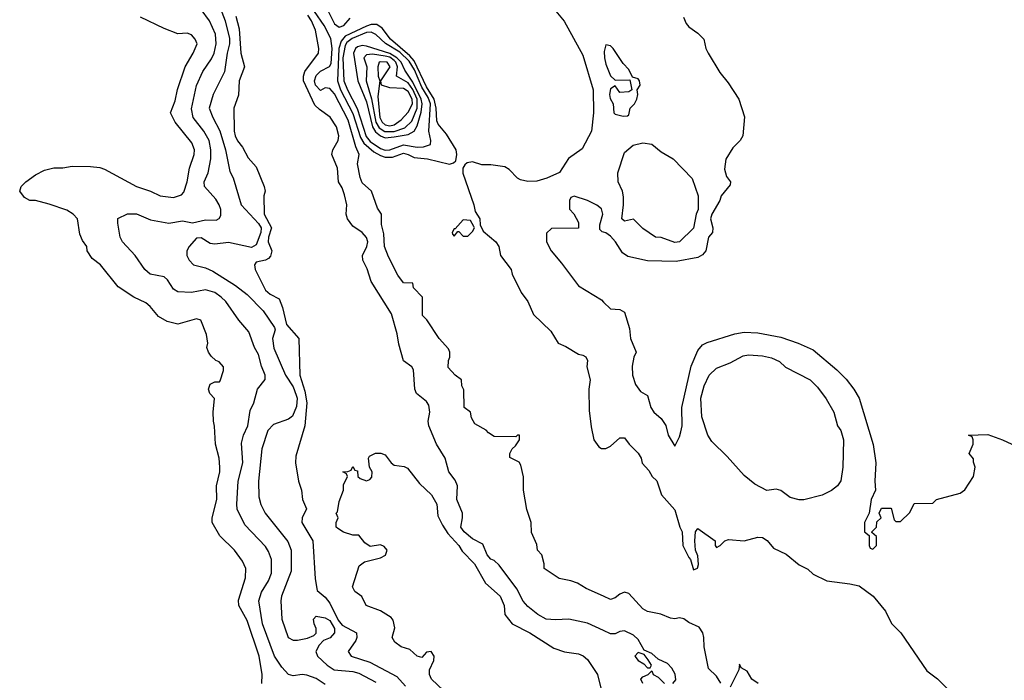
# Model space of a CAD drawing. Header units: inches. Extents: x 1793402 to 1900366, y 320852 to 470679.
# Tile 466 of 604: x 1867462 to 1871741, y 374224 to 377095. Entities that reach past the tile are written whole.
import ezdxf

# ---------------------------------------------------------------- set-up
doc = ezdxf.new("R2010")
doc.units = ezdxf.units.IN
doc.header["$MEASUREMENT"] = 0
doc.layers.add('B8367', color=7, linetype='Continuous')
doc.layers.add('B8377', color=7, linetype='Continuous')

msp = doc.modelspace()

# ---------------------------------------------------------------- linework, layer by layer
at = {"layer": 'B8367', "color": 4}
for points, elevation in [([(1868309.6, 377209.6), (1868355.4, 377090), (1868373.4, 377013.4), (1868374.3, 376990), (1868363, 376950), (1868351.6, 376868.4), (1868302.7, 376770), (1868286, 376710), (1868300.9, 376670), (1868332, 376612), (1868355.8, 376530), (1868375.6, 376435.6), (1868390, 376408), (1868425.1, 376290), (1868499.8, 376210), (1868511.8, 376190), (1868509.8, 376170), (1868490, 376116.3), (1868470, 376105.8), (1868370, 376126.5), (1868310, 376119.5), (1868290, 376122.4), (1868250, 376146.8), (1868230, 376146), (1868198, 376110), (1868188, 376090), (1868188, 376070), (1868198, 376050), (1868218, 376030), (1868270, 376017.2), (1868302, 376002), (1868400.1, 375940.1), (1868450, 375900.9), (1868520.9, 375830), (1868570, 375758), (1868572, 375748), (1868560.9, 375710), (1868567, 375667), (1868616.9, 375550), (1868650, 375499.5), (1868664, 375464), (1868667.4, 375450), (1868665.1, 375414.9), (1868648, 375372), (1868630, 375359.3), (1868564.4, 375335.6), (1868540.9, 375310), (1868514.5, 375230), (1868499.5, 375090), (1868501.5, 375021.5), (1868510, 374988.7), (1868529.3, 374950), (1868627.6, 374827.6), (1868642, 374790), (1868641.5, 374698.5), (1868599.5, 374590), (1868597, 374570), (1868602, 374490), (1868629.5, 374410), (1868650, 374398.7), (1868670, 374399.1), (1868712.5, 374407.5), (1868740.9, 374419.1), (1868750.4, 374429.6), (1868750.6, 374450), (1868741.6, 374470), (1868739.1, 374490), (1868750, 374502.7), (1868790, 374496.2), (1868810, 374483.6), (1868829.7, 374450), (1868829.6, 374430), (1868810.9, 374409.1), (1868783, 374397), (1868763.3, 374376.7), (1868749.5, 374350), (1868756, 374330), (1868798, 374290), (1868829.2, 374270), (1868910, 374262.7), (1868936, 374256), (1869010, 374215.8)], 208), ([(1868790, 374206.6), (1868750, 374232), (1868710, 374246.6), (1868690, 374249.3), (1868650, 374243.7), (1868630, 374249.4), (1868600.8, 374280.8), (1868569.6, 374330), (1868517.6, 374470), (1868500.7, 374570), (1868512.7, 374607.3), (1868543.3, 374656.7), (1868556.2, 374690), (1868556.2, 374750), (1868543.9, 374783.9), (1868530, 374805.2), (1868440.7, 374900.7), (1868407.7, 374967.7), (1868405.1, 374990), (1868411.6, 375090), (1868431.3, 375170), (1868425.6, 375254.4), (1868434.5, 375290), (1868453.3, 375330), (1868463.6, 375396.4), (1868479, 375430), (1868495.3, 375490), (1868528.9, 375531.1), (1868529, 375550), (1868512.3, 375590), (1868500.1, 375640.1), (1868482.7, 375670), (1868458.3, 375738.3), (1868414, 375790), (1868358, 375870), (1868338, 375890), (1868310, 375909.6), (1868270, 375920.7), (1868209.3, 375909.3), (1868150, 375912.7), (1868130, 375924), (1868104.5, 375964.5), (1868090, 375977.2), (1868029, 375990), (1868005.2, 376010), (1867964, 376070), (1867909.4, 376129.4), (1867899, 376150), (1867888.4, 376211.6), (1867888.9, 376231.1), (1867930, 376251), (1867970, 376250.8), (1868030, 376224.7), (1868110, 376210.8), (1868170, 376220.5), (1868212.7, 376212.7), (1868270, 376224.9), (1868316.5, 376223.5), (1868329.1, 376230.9), (1868336.5, 376243.5), (1868336, 376270), (1868329.4, 376290), (1868314.5, 376314.5), (1868265.1, 376370), (1868263.6, 376390), (1868280.5, 376430), (1868293, 376490), (1868293, 376530), (1868285.6, 376570), (1868262.9, 376610), (1868215.6, 376670), (1868208.2, 376708.2), (1868231.1, 376808.9), (1868258.4, 376870), (1868295.3, 376924.7), (1868306.6, 376950), (1868316.4, 376990), (1868312.9, 377032.9), (1868287.6, 377090), (1868250, 377139.3)], 212), ([(1868792.6, 377152.6), (1868830, 377076.9), (1868850, 377063.2), (1868870.8, 377069.2), (1868898.5, 377101.5)], 212), ([(1869756.2, 377176.2), (1869828.5, 377088.5), (1869910, 376941), (1869954.4, 376790), (1869955.5, 376690), (1869947.7, 376610), (1869906, 376534), (1869847.6, 376492.4), (1869808.5, 376431.5), (1869753.3, 376406.7), (1869710, 376393.6), (1869670, 376391.6), (1869638.6, 376398.6), (1869626.1, 376406.1), (1869590, 376444.2), (1869570, 376455.4), (1869510, 376464.7), (1869470, 376464.2), (1869430, 376477.6), (1869407, 376473), (1869396.1, 376463.9), (1869387.3, 376450), (1869387.7, 376427.7), (1869436, 376290), (1869442, 376262), (1869462, 376230), (1869463.6, 376203.6), (1869475.9, 376175.9), (1869531.3, 376130), (1869544.7, 376110), (1869551.3, 376070), (1869598, 376010), (1869602, 375990), (1869641, 375910), (1869670.5, 375870.5), (1869694.4, 375814.4), (1869770, 375742), (1869802, 375690), (1869835.3, 375675.3), (1869890, 375642), (1869910, 375638), (1869922, 375630), (1869930, 375614), (1869926.4, 375586.4), (1869941, 375530), (1869936, 375490), (1869936.9, 375396.9), (1869945.4, 375325.4), (1869958, 375270), (1869979.6, 375239.6), (1869990, 375232), (1870000, 375232)], 212), ([(1868514.5, 374210), (1868515.6, 374250), (1868503, 374330), (1868450, 374484), (1868414.5, 374550), (1868412.5, 374572.5), (1868443.7, 374670), (1868445.2, 374710), (1868430, 374742), (1868396, 374790), (1868332.1, 374852.1), (1868299, 374910), (1868299, 374930), (1868318.4, 375010), (1868317.6, 375070), (1868332, 375130), (1868332.3, 375150), (1868329.4, 375190), (1868312.3, 375250), (1868309.1, 375329.1), (1868304, 375350), (1868302.7, 375390), (1868308.7, 375448.7), (1868288, 375470), (1868282, 375490), (1868290, 375512), (1868310, 375522), (1868330, 375522), (1868333.6, 375526.4), (1868348, 375570), (1868347.3, 375587.3), (1868328.4, 375608.4), (1868314.6, 375614.6), (1868293.6, 375633.6), (1868282, 375650), (1868275.3, 375670), (1868279, 375690), (1868273.6, 375726.4), (1868249, 375789), (1868230, 375795.3), (1868150, 375772.3), (1868103.3, 375783.3), (1868064.8, 375804.8), (1868029.4, 375849.4), (1868010, 375864), (1867958, 375890), (1867890, 375934), (1867812.7, 376030), (1867777.5, 376057.5), (1867755.3, 376090), (1867754, 376110), (1867735.5, 376135.5), (1867723.2, 376163.2), (1867712.7, 376230), (1867694, 376250), (1867666.8, 376266.8), (1867590, 376294), (1867530, 376309), (1867506, 376310), (1867483.1, 376323.1), (1867462, 376350), (1867468, 376370), (1867488, 376390), (1867530, 376421), (1867570, 376441), (1867610, 376450.8), (1867650, 376450.8), (1867690, 376458.8), (1867770, 376457.3), (1867810, 376453), (1867830, 376445.5), (1867970, 376370.5), (1868030.4, 376350.4), (1868072, 376330), (1868130, 376322), (1868165.6, 376334.4), (1868175.1, 376344.9), (1868189.3, 376390), (1868199.5, 376450), (1868220.7, 376510), (1868221.6, 376530), (1868210, 376559.3), (1868137, 376650), (1868117, 376690), (1868138, 376742), (1868148.2, 376791.8), (1868180.7, 376890), (1868216, 376950), (1868232.7, 376990), (1868224, 377010), (1868208, 377030), (1868190, 377037.2), (1868150, 377034), (1868090, 377057.2), (1867986.8, 377106.8)], 216), ([(1868401, 377110), (1868416.1, 377056.1), (1868423.5, 376950), (1868438.5, 376890), (1868415.4, 376830), (1868413.4, 376766.6), (1868393.3, 376710), (1868394.7, 376610), (1868398, 376590), (1868408.5, 376568.4), (1868430, 376541.2), (1868455.1, 376495.1), (1868490, 376455.3), (1868525.2, 376370), (1868529, 376350), (1868523.7, 376330), (1868524, 376250), (1868556.4, 376190), (1868543.1, 376150), (1868541.3, 376130), (1868558, 376090), (1868552, 376068), (1868543.2, 376056.8), (1868530, 376050.7), (1868490, 376042), (1868482, 376030), (1868485.2, 376010), (1868530, 375919.3), (1868550, 375902), (1868590, 375882.7), (1868604.7, 375844.7), (1868622.2, 375770), (1868675.4, 375710), (1868679.7, 375550), (1868701.5, 375481.5), (1868709.8, 375430), (1868701.1, 375330), (1868661.6, 375198.4), (1868660.5, 375170), (1868673.2, 375090), (1868687.1, 375050), (1868690.9, 375010), (1868707.8, 374970), (1868689.6, 374930), (1868687.8, 374910), (1868735.6, 374830), (1868745.5, 374665.5), (1868754.7, 374614.7), (1868790, 374585.1), (1868810, 374559.7), (1868846.4, 374486.4), (1868864.2, 374464.2), (1868925.1, 374430), (1868927.6, 374410), (1868923, 374397), (1868889, 374350), (1868902, 374330), (1868983.9, 374303.9), (1869100.7, 374240.7), (1869139.1, 374199.1)], 204), ([(1870000, 374440.2), (1869930, 374473.4), (1869849.2, 374490.8), (1869790, 374487.3), (1869750, 374490.6), (1869714, 374510), (1869670, 374545.3), (1869650, 374568.5), (1869622.6, 374622.6), (1869545.3, 374725.3), (1869524.4, 374744.4), (1869510, 374750.6), (1869493, 374770), (1869475.5, 374815.5), (1869430, 374838.9), (1869393.4, 374870), (1869379.6, 374890), (1869387.2, 374930), (1869386, 374950), (1869361.3, 375010), (1869364.9, 375070), (1869354.4, 375094.4), (1869327.2, 375130), (1869310.7, 375190), (1869273, 375250), (1869239.5, 375330), (1869237.6, 375350), (1869244.9, 375390), (1869239.6, 375419.6), (1869230, 375436.3), (1869186.4, 375470), (1869179.5, 375490), (1869173.9, 375573.9), (1869166.9, 375586.9), (1869130, 375612), (1869110, 375684.7), (1869103.2, 375730), (1869077.4, 375817.4), (1868990, 375957.3), (1868972.4, 376012.4), (1868954, 376050), (1868952.2, 376070), (1868970.4, 376110), (1868974.4, 376130), (1868968.6, 376148.6), (1868950, 376170.6), (1868910, 376197.3), (1868886, 376230), (1868881.6, 376250), (1868883.8, 376290), (1868873.4, 376333.4), (1868864.1, 376364.1), (1868848, 376390), (1868843.1, 376450), (1868818.7, 376510), (1868822.4, 376530), (1868846.4, 376570), (1868848.5, 376590), (1868838.4, 376630), (1868811.8, 376671.8), (1868764.4, 376704.5), (1868744.4, 376724.4), (1868695.8, 376830), (1868695.2, 376850), (1868701.7, 376870), (1868760.4, 376950), (1868762.4, 376970), (1868747.2, 377050), (1868730.2, 377090), (1868714.2, 377114.2)], 204), ([(1870000, 374589.4), (1869923.5, 374623.5), (1869886.4, 374646.4), (1869857.3, 374657.3), (1869807.1, 374667.1), (1869742, 374710), (1869742, 374730), (1869731.3, 374770), (1869712, 374790), (1869710, 374814), (1869686.4, 374866.4), (1869684.7, 374910), (1869666.4, 374966.4), (1869652, 375050), (1869651.6, 375108.4), (1869639.6, 375159.6), (1869632.7, 375172.7), (1869592.7, 375192.7), (1869592, 375210), (1869602, 375230), (1869616.9, 375243.1), (1869634, 375270), (1869634, 375290), (1869626, 375290), (1869618, 375282), (1869523.6, 375283.6), (1869499.6, 375299.6), (1869490, 375312), (1869439.6, 375339.6), (1869425.4, 375365.4), (1869422, 375390), (1869394, 375410), (1869392.7, 375487.3), (1869383.6, 375503.6), (1869382, 375530), (1869354, 375550), (1869323.6, 375583.6), (1869325.4, 375614.6), (1869331.3, 375628.7), (1869331.3, 375650), (1869325.4, 375665.4), (1869284.7, 375710), (1869230.9, 375790.9), (1869212, 375810), (1869212, 375890), (1869174, 375930), (1869170.9, 375950.9), (1869130, 375952), (1869104.9, 375984.9), (1869064.6, 376064.6), (1869048.2, 376110), (1869044.4, 376164.4), (1869034.4, 376205.6), (1869034.8, 376250), (1869016.4, 376276.4), (1868990.8, 376350), (1868950, 376386.8), (1868941.3, 376410), (1868930.8, 376469.2), (1868937.3, 376510), (1868922.5, 376542.5), (1868890, 376658), (1868830, 376772.4), (1868810, 376795.5), (1868790, 376798.8), (1868770, 376786.8), (1868747.6, 376810), (1868743.7, 376830), (1868750, 376852.3), (1868770, 376872), (1868808.6, 376891.4), (1868815, 376905), (1868819.7, 376970), (1868813.8, 377013.8), (1868784.9, 377070), (1868743.8, 377130)], 208), ([(1870000, 376171.6), (1869993.2, 376173.2), (1869984, 376184), (1869984, 376204), (1869997, 376250), (1869990, 376272.7), (1869970, 376289.4), (1869930, 376309.4), (1869871.3, 376328.7), (1869858, 376322), (1869851.3, 376310), (1869851.6, 376271.6), (1869870.8, 376250.8), (1869890, 376214), (1869891.3, 376188.7), (1869772.7, 376187.3), (1869752, 376168), (1869751.3, 376130), (1869771.3, 376090), (1869816.8, 376036.8), (1869890, 375938), (1869990, 375878), (1870000, 375868)], 216), ([(1869330, 374156), (1869251.8, 374230), (1869243.6, 374250), (1869243.7, 374270), (1869262, 374310), (1869263.7, 374330), (1869250, 374349.2), (1869230, 374346), (1869210, 374324), (1869190, 374329.5), (1869158, 374358), (1869119.3, 374370), (1869092.3, 374390), (1869080.9, 374410), (1869091.8, 374451.8), (1869085.6, 374485.6), (1869077.2, 374497.2), (1869030, 374526), (1868968, 374550), (1868948.4, 374588.4), (1868918, 374610), (1868908, 374630), (1868938, 374722), (1868961.2, 374738.8), (1869030, 374757.3), (1869051.5, 374768.5), (1869059, 374790), (1869045.6, 374805.6), (1869030, 374813.2), (1868985.6, 374805.6), (1868962, 374822), (1868935.3, 374855.3), (1868910, 374855.3), (1868870, 374868.7), (1868844, 374884), (1868838, 374890), (1868838, 374910), (1868846, 374930), (1868838, 374950), (1868843.1, 374956.9), (1868850, 375002), (1868869, 375050), (1868870, 375074), (1868886, 375110), (1868882, 375122), (1868866, 375130), (1868888.4, 375131.6), (1868902, 375138), (1868910, 375154), (1868918, 375138), (1868930, 375134), (1868932, 375110), (1868942, 375102), (1868970, 375091.3), (1868983.1, 375096.9), (1868992.7, 375107.3), (1868993.2, 375130), (1868982, 375150), (1868978, 375190), (1868982, 375198), (1869009, 375211), (1869030.9, 375210.9), (1869050, 375204.7), (1869076, 375170), (1869090, 375158.8), (1869133.7, 375153.7), (1869146.8, 375146.8), (1869199.9, 375079.9), (1869252.2, 375030), (1869274.6, 374990), (1869279.3, 374939.3), (1869298.9, 374898.9), (1869322.8, 374862.8), (1869370, 374810.3), (1869385.2, 374785.2), (1869439, 374730), (1869486.5, 374646.5), (1869550.3, 374590), (1869567.7, 374550), (1869570.7, 374510.7), (1869602.8, 374470), (1869679.1, 374430), (1869783.4, 374363.4), (1869830, 374348.5), (1869890, 374339.5), (1869911.2, 374331.2), (1869930, 374314.9), (1869972.7, 374250), (1869988.2, 374190)], 196)]:
    msp.add_lwpolyline(points, dxfattribs=dict(at, elevation=elevation))
for points, elevation in [([(1868990, 377074.5), (1868970, 377067.5), (1868877.1, 377022.9), (1868858.8, 377001.2), (1868849.5, 376970.5), (1868842.7, 376830), (1868856.8, 376790), (1868910, 376687), (1868943.5, 376583.5), (1868958.2, 376558.2), (1869001.6, 376521.6), (1869030, 376504.4), (1869050, 376498.2), (1869081.8, 376498.2), (1869130, 376515.6), (1869150.8, 376510), (1869175.8, 376495.8), (1869234, 376490), (1869330, 376467.3), (1869347.5, 376472.5), (1869358, 376482), (1869362, 376510), (1869358.3, 376530), (1869317.6, 376597.6), (1869281, 376641), (1869275.5, 376655.5), (1869272.5, 376710), (1869262.8, 376750), (1869230, 376803.1), (1869176.9, 376916.9), (1869158.2, 376938.2), (1869073.7, 377010), (1869037.9, 377057.9), (1869013.5, 377073.5)], 212), ([(1868990, 377040.7), (1868970, 377039.2), (1868907.1, 377012.9), (1868884.4, 376995.6), (1868876.5, 376983.5), (1868867.1, 376930), (1868870.8, 376830), (1868886.4, 376790), (1868928.6, 376708.6), (1868967.3, 376587.3), (1868985.6, 376565.6), (1869030, 376535.5), (1869050, 376528.8), (1869070, 376529.4), (1869130, 376550.6), (1869190, 376541.4), (1869216.9, 376543.1), (1869247, 376553), (1869249.6, 376570), (1869240.7, 376610), (1869247.2, 376730), (1869237.3, 376757.3), (1869210, 376801.8), (1869177.2, 376877.2), (1869154.7, 376914.7), (1869113.8, 376953.8), (1869051.9, 376991.9), (1869010, 377030.9)], 216), ([(1868950, 376982.9), (1868930, 376976.8), (1868922, 376970), (1868912.8, 376950), (1868931.9, 376830), (1868970, 376738.4), (1868994.8, 376630), (1869008.1, 376608.1), (1869030.3, 376590), (1869050, 376581.5), (1869090, 376586.1), (1869150, 376595.8), (1869175.8, 376610), (1869190, 376634), (1869206.8, 376693.2), (1869211.2, 376730), (1869206.5, 376750), (1869170, 376824), (1869135.8, 376875.8), (1869119.6, 376910), (1869100.4, 376930), (1869070, 376948.7), (1868970, 376979.5)], 224), ([(1868995, 376945), (1868970, 376943), (1868957, 376930), (1868970.2, 376890), (1868968.3, 376830), (1868991.2, 376751.2), (1869009.6, 376650), (1869024.6, 376624.6), (1869048.7, 376608.7), (1869090, 376609), (1869135.3, 376624.7), (1869165.9, 376654.1), (1869189.2, 376710), (1869189.4, 376750), (1869170, 376791.4), (1869150, 376820.7), (1869099.7, 376850), (1869103.7, 376890), (1869097.2, 376910), (1869090, 376917.4), (1869070, 376932), (1869050, 376937)], 228), ([(1869030, 376912.5), (1869024.4, 376910), (1869018.3, 376890), (1869020.5, 376850), (1869026.8, 376830), (1869019, 376761), (1869027.2, 376670), (1869036.9, 376650), (1869050, 376637.5), (1869070, 376633.7), (1869090, 376638.8), (1869119.7, 376660.3), (1869150, 376693.4), (1869169, 376730), (1869168.2, 376750), (1869150, 376783.5), (1869130, 376796.5), (1869070, 376799.1), (1869034, 376810), (1869032.3, 376830), (1869072.4, 376890), (1869059.6, 376910)], 232), ([(1869390, 376226), (1869354, 376186), (1869350, 376186), (1869342, 376170), (1869343.6, 376163.6), (1869350, 376154), (1869366, 376174), (1869370, 376174), (1869390, 376154), (1869410, 376154), (1869430, 376174), (1869438, 376190), (1869436.4, 376196.4), (1869422, 376222)], 212)]:
    msp.add_lwpolyline(points, close=True, dxfattribs=dict(at, elevation=elevation))
at = {"layer": 'B8377', "color": 4}
for points, elevation in [([(1870346.4, 377106.4), (1870359.1, 377079.1), (1870370, 377064.7), (1870410, 377036), (1870434.8, 377010), (1870444, 376970), (1870454, 376950), (1870505.2, 376865.2), (1870541, 376821), (1870588.2, 376750), (1870612.4, 376672.4), (1870604.4, 376590), (1870593.7, 376570), (1870561.2, 376538.8), (1870531.1, 376488.9), (1870525.2, 376445.2), (1870534.3, 376414.3), (1870551.8, 376390), (1870550, 376378), (1870510.6, 376329.4), (1870505.5, 376310), (1870470.6, 376250), (1870464, 376230), (1870474.4, 376190), (1870472.7, 376170), (1870456.3, 376150), (1870444, 376090), (1870430, 376073.2), (1870410, 376062), (1870315.5, 376044.5), (1870190, 376047.3), (1870105.6, 376065.6), (1870082.5, 376082.5), (1870052, 376130), (1870030, 376155.1), (1870010, 376169.2), (1870000, 376171.6)], 216), ([(1870000, 375868), (1870030, 375838), (1870070, 375836), (1870090, 375824.7), (1870112.8, 375752.8), (1870117.3, 375710), (1870141, 375650), (1870130.7, 375629.3), (1870124, 375590), (1870126, 375550), (1870138.8, 375510), (1870159.6, 375479.6), (1870190, 375462), (1870204.7, 375410), (1870218, 375390), (1870250, 375362), (1870270, 375332), (1870281, 375290), (1870310, 375242), (1870330, 375282), (1870335.9, 375304.1), (1870340.7, 375330), (1870340.5, 375410), (1870379.8, 375590), (1870410, 375657.3), (1870430, 375682), (1870450, 375693), (1870569.7, 375730.3), (1870610, 375737.6), (1870670, 375734), (1870770, 375715.8), (1870844.7, 375690), (1870910, 375660.5), (1871013.3, 375573.3), (1871053.5, 375533.5), (1871087.3, 375490), (1871110.4, 375450.4), (1871170.7, 375249.3), (1871182.8, 375170), (1871178, 375090), (1871182, 375050), (1871162, 375010), (1871154, 374950), (1871134, 374910), (1871134, 374870), (1871154, 374854), (1871154, 374810), (1871158, 374798), (1871170, 374794), (1871186, 374810), (1871186, 374850), (1871166, 374866), (1871166, 374870), (1871186, 374890), (1871187.3, 374912.7), (1871206, 374930), (1871198, 374950), (1871207.3, 374972.7), (1871250, 374972), (1871262, 374922), (1871270, 374914), (1871290, 374914), (1871330, 374954), (1871350, 374992), (1871430, 374994), (1871446, 375010), (1871550, 375038), (1871570, 375052), (1871608, 375110), (1871615.3, 375150), (1871607.3, 375172.7), (1871607.3, 375187.3), (1871588, 375210), (1871606, 375250), (1871606, 375270), (1871602, 375282), (1871586, 375290), (1871670, 375292), (1871734, 375270), (1871774, 375250)], 216), ([(1870000, 375232), (1870010, 375232), (1870030, 375242), (1870070, 375278), (1870090, 375278), (1870111, 375250), (1870150, 375211.3), (1870162.8, 375190), (1870167.5, 375167.5), (1870196.8, 375136.8), (1870211.3, 375110), (1870230.5, 375090.5), (1870252, 375030), (1870310, 374964.7), (1870330.7, 374890), (1870340.7, 374870), (1870344, 374810), (1870370, 374758), (1870378, 374750), (1870390, 374704.7), (1870408.4, 374711.6), (1870412.1, 374727.9), (1870410, 374766), (1870399.3, 374790), (1870396, 374830), (1870399, 374870), (1870410, 374884.7), (1870484.7, 374830), (1870484.7, 374810), (1870490, 374802), (1870506, 374810), (1870526, 374830), (1870543.1, 374836.9), (1870610, 374831), (1870670, 374846), (1870690, 374844.7), (1870710, 374831.3), (1870738, 374798), (1870793.2, 374773.2), (1870850, 374726), (1870887.1, 374707.1), (1870910, 374686), (1870970, 374656), (1871070, 374644), (1871110, 374634.8), (1871171.3, 374590), (1871225.4, 374525.4), (1871251.1, 374471.1), (1871291.3, 374430), (1871405.2, 374265.2), (1871450.5, 374230.5), (1871530, 374151.3)], 212), ([(1870510, 374212), (1870490, 374242), (1870456, 374276), (1870437.3, 374370), (1870436, 374410), (1870430.7, 374430.7), (1870415.5, 374455.5), (1870370, 374476), (1870348.9, 374491.1), (1870330, 374496), (1870310, 374491), (1870290, 374494.8), (1870248.9, 374511.1), (1870190, 374522.8), (1870170, 374534.8), (1870110, 374601), (1870090, 374606.8), (1870070, 374598.8), (1870050, 374582.8), (1870030, 374576), (1870000, 374589.4)], 208), ([(1870301, 374210), (1870313, 374227), (1870310.6, 374250.6), (1870296.8, 374276.8), (1870276.8, 374296.8), (1870236.9, 374316.9), (1870210, 374341), (1870176, 374356), (1870150, 374401), (1870130, 374421), (1870090, 374438.8), (1870070, 374436), (1870050, 374426.8), (1870030, 374426), (1870000, 374440.2)], 204), ([(1870671.3, 374210), (1870644.7, 374230), (1870623.6, 374263.6), (1870598, 374278), (1870590, 374294), (1870588, 374270), (1870550, 374194)], 208), ([(1870171, 374210), (1870162, 374230), (1870170, 374239.3), (1870194, 374250), (1870210, 374266), (1870215.3, 374250), (1870237.6, 374237.6), (1870264, 374210)], 204)]:
    msp.add_lwpolyline(points, dxfattribs=dict(at, elevation=elevation))
for points, elevation in [([(1870010, 376986), (1870002.8, 376957.2), (1870004, 376930), (1870010, 376902), (1870030, 376851.3), (1870050, 376832), (1870114, 376834), (1870122, 376790), (1870110, 376782), (1870070, 376778), (1870050, 376808), (1870030, 376795.3), (1870025.5, 376770), (1870027.9, 376752.1), (1870040.7, 376730), (1870044.9, 376690), (1870050, 376684), (1870084.7, 376675.3), (1870103.1, 376676.9), (1870110, 376682), (1870115.1, 376710), (1870134, 376730), (1870144, 376750), (1870148.7, 376770), (1870146, 376790), (1870159, 376810), (1870155.3, 376830), (1870150, 376838), (1870126, 376846), (1870110, 376878), (1870084.7, 376904.7), (1870042, 376970), (1870030, 376982)], 216), ([(1870310, 376126.6), (1870250, 376148.7), (1870226, 376150), (1870170, 376188), (1870130, 376228), (1870090, 376219), (1870079, 376230), (1870086.6, 376290), (1870085.6, 376325.6), (1870081.2, 376350), (1870063.7, 376390), (1870060.9, 376430), (1870090, 376518), (1870128, 376550), (1870170, 376560.7), (1870210, 376554.8), (1870250, 376521), (1870302, 376490), (1870385.2, 376405.2), (1870410.7, 376330), (1870410.5, 376270.5), (1870401.6, 376250), (1870390, 376189.2), (1870330, 376129.4)], 212), ([(1870850, 375009), (1870810, 375019), (1870770, 375049), (1870750, 375055.3), (1870709.4, 375049.4), (1870656.5, 375076.5), (1870610, 375114), (1870537.5, 375197.5), (1870470, 375262), (1870452.7, 375290), (1870426, 375370), (1870422.7, 375450), (1870436.5, 375503.5), (1870459, 375550), (1870490, 375581), (1870550, 375604.7), (1870606.3, 375633.7), (1870630, 375638.8), (1870690, 375634.8), (1870730, 375626), (1870764.7, 375610), (1870790, 375584.7), (1870898, 375530), (1870930, 375498), (1870967.1, 375447.1), (1871001, 375390), (1871016, 375330), (1871030.8, 375310), (1871042.8, 375270), (1871038.8, 375150), (1871030.9, 375090.9), (1871016, 375070), (1870990, 375049), (1870950, 375029), (1870870, 375009)], 212), ([(1870150, 374345.2), (1870134.8, 374330), (1870150, 374311), (1870175.3, 374295.3), (1870190, 374278), (1870202, 374278), (1870208, 374290), (1870194, 374314), (1870176.4, 374336.4)], 204)]:
    msp.add_lwpolyline(points, close=True, dxfattribs=dict(at, elevation=elevation))

doc.saveas('drawing.dxf')
